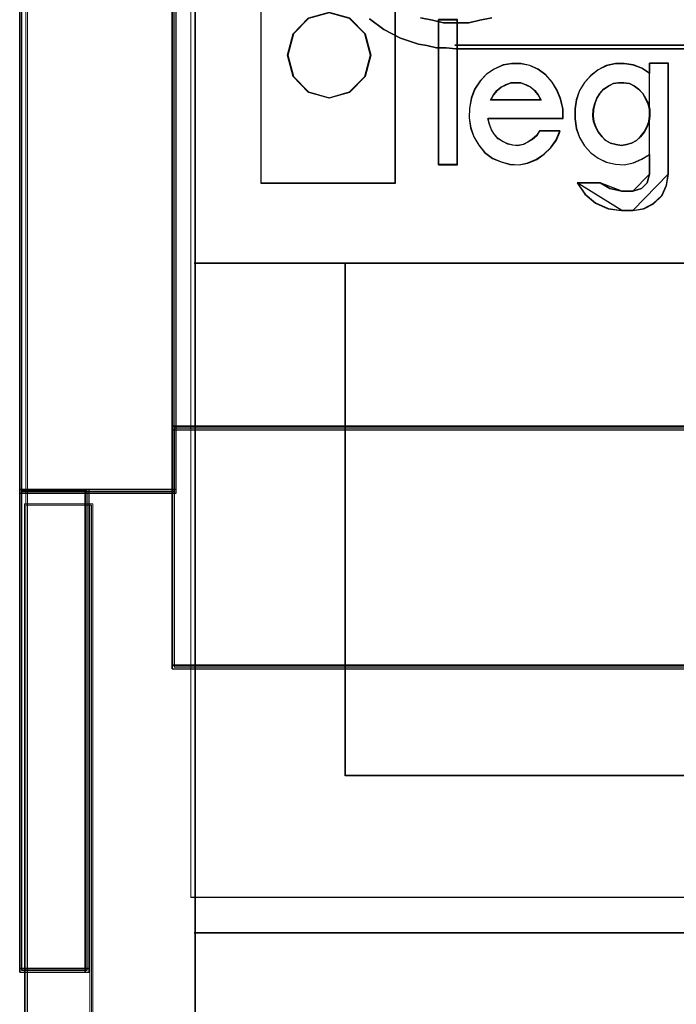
# Model space of a CAD drawing. Header units: millimetres. Extents: x -1290 to 1795, y -4192 to -1311.
# Tile 751 of 1056: x 1437.01 to 1440.03, y -2571.22 to -2566.69. Entities that reach past the tile are written whole.
import ezdxf

# ---------------------------------------------------------------- set-up
doc = ezdxf.new("R2010")
doc.units = ezdxf.units.MM
doc.layers.add('30', color=7, linetype='Continuous')
doc.layers.add('45', color=7, linetype='Continuous')
doc.layers.add('Aparatura', color=7, linetype='Continuous', lineweight=13)

# ---------------------------------------------------------------- blocks, each defined once
blk = doc.blocks.new('*U327')
at = {"layer": '45', "color": 255}
for points in [[(387.485178, -82.673525), (414.508203, -82.673525), (414.508203, -167.640682), (387.485178, -167.640682), (387.485178, -82.673525)], [(388.997995, -114.112055), (392.079128, -114.112055), (392.079128, -131.081788), (388.997995, -131.081788), (388.997995, -114.112055)], [(389.736476, -127.64461), (389.606702, -128.135628), (389.736476, -128.626647), (390.084269, -128.984236), (390.561836, -129.117665), (391.034211, -128.984236), (391.387196, -128.626647), (391.516969, -128.135628), (391.387196, -127.64461), (391.034211, -127.28702), (390.561836, -127.158928), (390.084269, -127.28702), (389.736476, -127.64461)]]:
    blk.add_lwpolyline(points, close=True, dxfattribs=at)
at = {"layer": '45', "color": 159}
blk.add_lwpolyline([(387.485178, -82.673525), (414.508203, -82.673525), (414.508203, -167.640682), (387.485178, -167.640682), (387.485178, -82.673525)], close=True, dxfattribs=at)
at = {"layer": '45', "color": 7}
for points in [[(387.488759, -82.678911), (414.502832, -82.678911), (414.502832, -167.635296), (387.488759, -167.635296), (387.488759, -82.678911)], [(389.736476, -127.64461), (389.606702, -128.135628), (389.736476, -128.626647), (390.084269, -128.984236), (390.561836, -129.117665), (391.034211, -128.984236), (391.387196, -128.626647), (391.516969, -128.135628), (391.387196, -127.64461), (391.034211, -127.28702), (390.561836, -127.158928), (390.084269, -127.28702), (389.736476, -127.64461)], [(389.739448, -127.64642), (389.610283, -128.135638), (389.739448, -128.624856), (390.085612, -128.981135), (390.560941, -129.114074), (391.031103, -128.981135), (391.382433, -128.624856), (391.511598, -128.135638), (391.382433, -127.64642), (391.031103, -127.290141), (390.560941, -127.162519), (390.085612, -127.290141), (389.739448, -127.64642)], [(393.514961, -130.658083), (393.514961, -127.318715), (393.076334, -127.318715), (393.076334, -130.658083), (393.514961, -130.658083)], [(393.079915, -127.322306), (393.079915, -130.652697), (393.079915, -127.322306)], [(393.079915, -127.322306), (393.50959, -127.322306), (393.079915, -127.322306)], [(393.50959, -130.652697), (393.50959, -127.322306), (393.079915, -127.322306), (393.079915, -130.652697), (393.50959, -130.652697)], [(393.50959, -130.652697), (393.50959, -127.322306), (393.079915, -127.322306), (393.079915, -130.652697), (393.50959, -130.652697)], [(393.50959, -130.652697), (393.50959, -127.322306), (393.079915, -127.322306), (393.079915, -130.652697), (393.50959, -130.652697)], [(393.50959, -127.322306), (393.079915, -127.322306), (393.079915, -130.652697), (393.50959, -130.652697), (393.50959, -127.322306)], [(393.50959, -127.322306), (393.079915, -127.322306), (393.079915, -130.652697), (393.50959, -130.652697), (393.50959, -127.322306)], [(393.50959, -127.322306), (393.079915, -127.322306), (393.079915, -130.652697), (393.50959, -130.652697), (393.50959, -127.322306)], [(393.50959, -130.652697), (393.50959, -127.322306), (393.079915, -127.322306), (393.079915, -130.652697), (393.50959, -130.652697)], [(393.5078, -127.322306), (393.5078, -130.652697), (393.5078, -127.322306)], [(393.830001, -129.122275), (393.78851, -129.351579), (393.778138, -129.575551), (393.814442, -129.804856), (393.887051, -130.01283), (394.00115, -130.204806), (394.135995, -130.370119), (394.317516, -130.508768), (394.514597, -130.588758), (394.716864, -130.647418), (394.929504, -130.658083), (395.131771, -130.615422), (395.334038, -130.530099), (395.505187, -130.41278), (395.660777, -130.263466), (395.790435, -130.087488), (395.873417, -129.879514), (395.40146, -129.879514), (395.334038, -129.986167), (395.235498, -130.07149), (395.131771, -130.135482), (395.028044, -130.188808), (394.903572, -130.215472), (394.784287, -130.204806), (394.670187, -130.178143), (394.556088, -130.119484), (394.447175, -130.055492), (394.364194, -129.959504), (394.291585, -129.85285), (394.250094, -129.724866), (394.21379, -129.591549), (395.940839, -129.591549), (395.940839, -129.37291), (395.888976, -129.148938), (395.805994, -128.940964), (395.691895, -128.754321), (395.546678, -128.589008), (395.370342, -128.461024), (395.178448, -128.370368), (394.970995, -128.327707), (394.763541, -128.327707), (394.561274, -128.359703), (394.359007, -128.455691), (394.177485, -128.57301), (394.032268, -128.727657), (393.907796, -128.914301), (393.830001, -129.122275)], [(395.801182, -128.942192), (395.687554, -128.756268), (395.542938, -128.591592), (395.367333, -128.464101), (395.176233, -128.373795), (394.969638, -128.331298), (394.763043, -128.331298), (394.561613, -128.363171), (394.360184, -128.458789), (394.179413, -128.575656), (394.034797, -128.729707), (393.91084, -128.915632), (393.833367, -129.122805), (393.792048, -129.351226), (393.781718, -129.574335), (393.817872, -129.802757), (393.890181, -130.00993), (394.003808, -130.201166), (394.138094, -130.365842), (394.318865, -130.503957), (394.51513, -130.583639), (394.716559, -130.642073), (394.928319, -130.652697), (395.129749, -130.6102), (395.331179, -130.525206), (395.501619, -130.408339), (395.656565, -130.2596), (395.785687, -130.084299), (395.868325, -129.877127), (395.398322, -129.877127), (395.331179, -129.983369), (395.233046, -130.068363), (395.129749, -130.132109), (395.026451, -130.18523), (394.902495, -130.21179), (394.783703, -130.201166), (394.670076, -130.174606), (394.551284, -130.116172), (394.447986, -130.052427), (394.365348, -129.956808), (394.29304, -129.850566), (394.251721, -129.723075), (394.215567, -129.590272), (395.935468, -129.590272), (395.935468, -129.372475), (395.883819, -129.149365), (395.801182, -128.942192)], [(395.801182, -128.942192), (395.687554, -128.756268), (395.542938, -128.591592), (395.367333, -128.464101), (395.176233, -128.373795), (394.969638, -128.331298), (394.763043, -128.331298), (394.561613, -128.363171), (394.360184, -128.458789), (394.179413, -128.575656), (394.034797, -128.729707), (393.91084, -128.915632), (393.833367, -129.122805), (393.792048, -129.351226), (393.781718, -129.574335), (393.817872, -129.802757), (393.890181, -130.00993), (394.003808, -130.201166), (394.138094, -130.365842), (394.318865, -130.503957), (394.51513, -130.583639), (394.716559, -130.642073), (394.928319, -130.652697), (395.129749, -130.6102), (395.331179, -130.525206), (395.501619, -130.408339), (395.656565, -130.2596), (395.785687, -130.084299), (395.868325, -129.877127), (395.398322, -129.877127), (395.331179, -129.983369), (395.233046, -130.068363), (395.129749, -130.132109), (395.026451, -130.18523), (394.902495, -130.21179), (394.783703, -130.201166), (394.670076, -130.174606), (394.551284, -130.116172), (394.447986, -130.052427), (394.365348, -129.956808), (394.29304, -129.850566), (394.251721, -129.723075), (394.215567, -129.590272), (395.935468, -129.590272), (395.935468, -129.372475), (395.883819, -129.149365), (395.801182, -128.942192)], [(394.763043, -128.331298), (394.561613, -128.363171), (394.360184, -128.458789), (394.179413, -128.575656), (394.034797, -128.729707), (393.91084, -128.915632), (393.833367, -129.122805), (393.792048, -129.351226), (393.781718, -129.574335), (393.817872, -129.802757), (393.890181, -130.00993), (394.003808, -130.201166), (394.138094, -130.365842), (394.318865, -130.503957), (394.51513, -130.583639), (394.716559, -130.642073), (394.928319, -130.652697), (395.129749, -130.6102), (395.331179, -130.525206), (395.501619, -130.408339), (395.656565, -130.2596), (395.785687, -130.084299), (395.868325, -129.877127), (395.398322, -129.877127), (395.331179, -129.983369), (395.233046, -130.068363), (395.129749, -130.132109), (395.026451, -130.18523), (394.902495, -130.21179), (394.783703, -130.201166), (394.670076, -130.174606), (394.551284, -130.116172), (394.447986, -130.052427), (394.365348, -129.956808), (394.29304, -129.850566), (394.251721, -129.723075), (394.215567, -129.590272), (395.935468, -129.590272), (395.935468, -129.372475), (395.883819, -129.149365), (395.801182, -128.942192), (395.687554, -128.756268), (395.542938, -128.591592), (395.367333, -128.464101), (395.176233, -128.373795), (394.969638, -128.331298), (394.763043, -128.331298)], [(394.763043, -128.331298), (394.561613, -128.363171), (394.360184, -128.458789), (394.179413, -128.575656), (394.034797, -128.729707), (393.91084, -128.915632), (393.833367, -129.122805), (393.792048, -129.351226), (393.781718, -129.574335), (393.817872, -129.802757), (393.890181, -130.00993), (394.003808, -130.201166), (394.138094, -130.365842), (394.318865, -130.503957), (394.51513, -130.583639), (394.716559, -130.642073), (394.928319, -130.652697), (395.129749, -130.6102), (395.331179, -130.525206), (395.501619, -130.408339), (395.656565, -130.2596), (395.785687, -130.084299), (395.868325, -129.877127), (395.398322, -129.877127), (395.331179, -129.983369), (395.233046, -130.068363), (395.129749, -130.132109), (395.026451, -130.18523), (394.902495, -130.21179), (394.783703, -130.201166), (394.670076, -130.174606), (394.551284, -130.116172), (394.447986, -130.052427), (394.365348, -129.956808), (394.29304, -129.850566), (394.251721, -129.723075), (394.215567, -129.590272), (395.935468, -129.590272), (395.935468, -129.372475), (395.883819, -129.149365), (395.801182, -128.942192), (395.687554, -128.756268), (395.542938, -128.591592), (395.367333, -128.464101), (395.176233, -128.373795), (394.969638, -128.331298), (394.763043, -128.331298)], [(396.577707, -128.604435), (396.432527, -128.764157), (396.318457, -128.945175), (396.245867, -129.158138), (396.214757, -129.371101), (396.214757, -129.600036), (396.245867, -129.818323), (396.318457, -130.025962), (396.432527, -130.217628), (396.577707, -130.37735), (396.748812, -130.505128), (396.935472, -130.595637), (397.148057, -130.643554), (397.345087, -130.654202), (397.557671, -130.611609), (397.749516, -130.526424), (397.930991, -130.419943), (397.930991, -130.872489), (397.873956, -131.06948), (397.744331, -131.202581), (397.547301, -131.261146), (397.288052, -131.261146), (397.018432, -131.202581), (396.790292, -131.06948), (396.261422, -131.06948), (396.442897, -131.330359), (396.686592, -131.532674), (396.976952, -131.665775), (397.288052, -131.708368), (397.547301, -131.708368), (397.801366, -131.665775), (398.019136, -131.548646), (398.216166, -131.362303), (398.319866, -131.128044), (398.361346, -130.872489), (398.361346, -128.316935), (397.930991, -128.316935), (397.930991, -128.551194), (397.749516, -128.434065), (397.557671, -128.359528), (397.345087, -128.327583), (397.148057, -128.327583), (396.935472, -128.3755), (396.748812, -128.471333), (396.577707, -128.604435)], [(398.357765, -130.870668), (398.357765, -128.320526), (397.928846, -128.320526), (397.928846, -128.554289), (397.747977, -128.437407), (397.556772, -128.363028), (397.344896, -128.331151), (397.148524, -128.331151), (396.936648, -128.378966), (396.750611, -128.474597), (396.580077, -128.607417), (396.435381, -128.766801), (396.321692, -128.947436), (396.249344, -129.159948), (396.218338, -129.372459), (396.218338, -129.60091), (396.249344, -129.818734), (396.321692, -130.025933), (396.435381, -130.217194), (396.580077, -130.376578), (396.750611, -130.504085), (396.936648, -130.594403), (397.148524, -130.642218), (397.344896, -130.652844), (397.556772, -130.610341), (397.747977, -130.525336), (397.928846, -130.41908), (397.928846, -130.870668), (397.872002, -131.067242), (397.742809, -131.200062), (397.546437, -131.258502), (397.288052, -131.258502), (397.019331, -131.200062), (396.791953, -131.067242), (396.264847, -131.067242), (396.445717, -131.327569), (396.688599, -131.529455), (396.97799, -131.662275), (397.288052, -131.704777), (397.546437, -131.704777), (397.799654, -131.662275), (398.016697, -131.545393), (398.21307, -131.359446), (398.316424, -131.125682), (398.357765, -130.870668)], [(398.357765, -130.870668), (398.357765, -128.320526), (397.928846, -128.320526), (397.928846, -128.554289), (397.747977, -128.437407), (397.556772, -128.363028), (397.344896, -128.331151), (397.148524, -128.331151), (396.936648, -128.378966), (396.750611, -128.474597), (396.580077, -128.607417), (396.435381, -128.766801), (396.321692, -128.947436), (396.249344, -129.159948), (396.218338, -129.372459), (396.218338, -129.60091), (396.249344, -129.818734), (396.321692, -130.025933), (396.435381, -130.217194), (396.580077, -130.376578), (396.750611, -130.504085), (396.936648, -130.594403), (397.148524, -130.642218), (397.344896, -130.652844), (397.556772, -130.610341), (397.747977, -130.525336), (397.928846, -130.41908), (397.928846, -130.870668), (397.872002, -131.067242), (397.742809, -131.200062), (397.546437, -131.258502), (397.288052, -131.258502), (397.019331, -131.200062), (396.791953, -131.067242), (396.264847, -131.067242), (396.445717, -131.327569), (396.688599, -131.529455), (396.97799, -131.662275), (397.288052, -131.704777), (397.546437, -131.704777), (397.799654, -131.662275), (398.016697, -131.545393), (398.21307, -131.359446), (398.316424, -131.125682), (398.357765, -130.870668)], [(396.750611, -128.474597), (396.580077, -128.607417), (396.435381, -128.766801), (396.321692, -128.947436), (396.249344, -129.159948), (396.218338, -129.372459), (396.218338, -129.60091), (396.249344, -129.818734), (396.321692, -130.025933), (396.435381, -130.217194), (396.580077, -130.376578), (396.750611, -130.504085), (396.936648, -130.594403), (397.148524, -130.642218), (397.344896, -130.652844), (397.556772, -130.610341), (397.747977, -130.525336), (397.928846, -130.41908), (397.928846, -130.870668), (397.872002, -131.067242), (397.742809, -131.200062), (397.546437, -131.258502), (397.288052, -131.258502), (397.019331, -131.200062), (396.791953, -131.067242), (396.264847, -131.067242), (396.445717, -131.327569), (396.688599, -131.529455), (396.97799, -131.662275), (397.288052, -131.704777), (397.546437, -131.704777), (397.799654, -131.662275), (398.016697, -131.545393), (398.21307, -131.359446), (398.316424, -131.125682), (398.357765, -130.870668), (398.357765, -128.320526), (397.928846, -128.320526), (397.928846, -128.554289), (397.747977, -128.437407), (397.556772, -128.363028), (397.344896, -128.331151), (397.148524, -128.331151), (396.936648, -128.378966), (396.750611, -128.474597)], [(396.750611, -128.474597), (396.580077, -128.607417), (396.435381, -128.766801), (396.321692, -128.947436), (396.249344, -129.159948), (396.218338, -129.372459), (396.218338, -129.60091), (396.249344, -129.818734), (396.321692, -130.025933), (396.435381, -130.217194), (396.580077, -130.376578), (396.750611, -130.504085), (396.936648, -130.594403), (397.148524, -130.642218), (397.344896, -130.652844), (397.556772, -130.610341), (397.747977, -130.525336), (397.928846, -130.41908), (397.928846, -130.870668), (397.872002, -131.067242), (397.742809, -131.200062), (397.546437, -131.258502), (397.288052, -131.258502), (397.019331, -131.200062), (396.791953, -131.067242), (396.264847, -131.067242), (396.445717, -131.327569), (396.688599, -131.529455), (396.97799, -131.662275), (397.288052, -131.704777), (397.546437, -131.704777), (397.799654, -131.662275), (398.016697, -131.545393), (398.21307, -131.359446), (398.316424, -131.125682), (398.357765, -130.870668), (398.357765, -128.320526), (397.928846, -128.320526), (397.928846, -128.554289), (397.747977, -128.437407), (397.556772, -128.363028), (397.344896, -128.331151), (397.148524, -128.331151), (396.936648, -128.378966), (396.750611, -128.474597)], [(397.928089, -128.554407), (397.7473, -128.43754), (397.55618, -128.363171), (397.344398, -128.331298), (397.148112, -128.331298), (396.93633, -128.379107), (396.750375, -128.474725), (396.579917, -128.607528), (396.435285, -128.766892), (396.321646, -128.947504), (396.24933, -129.15999), (396.218338, -129.372475), (396.218338, -129.600896), (396.24933, -129.818693), (396.321646, -130.025866), (396.435285, -130.217103), (396.579917, -130.376466), (396.750375, -130.503957), (396.93633, -130.594264), (397.148112, -130.642073), (397.344398, -130.652697), (397.55618, -130.6102), (397.7473, -130.525206), (397.928089, -130.418963), (397.928089, -128.554407)], [(397.926299, -128.320526), (397.926299, -128.555718), (397.926299, -128.320526)], [(397.926299, -128.320526), (398.357765, -128.320526), (397.926299, -128.320526)], [(398.355975, -128.320526), (398.355975, -130.871731), (398.355975, -128.320526)], [(394.970456, -128.767643), (395.085084, -128.811314), (395.199713, -128.871361), (395.288289, -128.947785), (395.371655, -129.046045), (395.43418, -129.16614), (394.272265, -129.16614), (394.34, -129.046045), (394.418156, -128.947785), (394.517153, -128.871361), (394.626571, -128.811314), (394.741199, -128.767643), (394.861038, -128.762184), (394.970456, -128.767643)], [(395.430599, -129.160754), (395.368556, -129.043861), (395.285832, -128.948222), (395.197938, -128.873836), (395.084193, -128.81539), (394.970448, -128.772883), (394.861873, -128.76757), (394.742957, -128.772883), (394.629212, -128.81539), (394.520637, -128.873836), (394.422403, -128.948222), (394.344849, -129.043861), (394.277636, -129.160754), (395.430599, -129.160754)], [(395.368556, -129.043861), (395.430599, -129.160754), (394.277636, -129.160754), (394.344849, -129.043861), (394.422403, -128.948222), (394.520637, -128.873836), (394.629212, -128.81539), (394.742957, -128.772883), (394.861873, -128.76757), (394.970448, -128.772883), (395.084193, -128.81539), (395.197938, -128.873836), (395.285832, -128.948222), (395.368556, -129.043861)], [(395.368556, -129.043861), (395.430599, -129.160754), (394.277636, -129.160754), (394.344849, -129.043861), (394.422403, -128.948222), (394.520637, -128.873836), (394.629212, -128.81539), (394.742957, -128.772883), (394.861873, -128.76757), (394.970448, -128.772883), (395.084193, -128.81539), (395.197938, -128.873836), (395.285832, -128.948222), (395.368556, -129.043861)], [(395.368556, -129.043861), (395.430599, -129.160754), (394.277636, -129.160754), (394.344849, -129.043861), (394.422403, -128.948222), (394.520637, -128.873836), (394.629212, -128.81539), (394.742957, -128.772883), (394.861873, -128.76757), (394.970448, -128.772883), (395.084193, -128.81539), (395.197938, -128.873836), (395.285832, -128.948222), (395.368556, -129.043861)], [(395.368556, -129.043861), (395.430599, -129.160754), (394.277636, -129.160754), (394.344849, -129.043861), (394.422403, -128.948222), (394.520637, -128.873836), (394.629212, -128.81539), (394.742957, -128.772883), (394.861873, -128.76757), (394.970448, -128.772883), (395.084193, -128.81539), (395.197938, -128.873836), (395.285832, -128.948222), (395.368556, -129.043861)], [(397.470047, -128.78357), (397.584598, -128.842381), (397.678323, -128.911885), (397.777254, -129.013468), (397.834529, -129.120398), (397.902219, -129.248713), (397.93346, -129.382375), (397.93346, -129.52673), (397.91784, -129.660392), (397.870978, -129.78336), (397.813702, -129.900983), (397.719978, -130.013259), (397.631461, -130.098802), (397.516909, -130.157614), (397.402357, -130.195039), (397.287806, -130.216425), (397.16284, -130.195039), (397.032668, -130.157614), (396.918116, -130.098802), (396.840013, -130.013259), (396.746289, -129.900983), (396.689013, -129.78336), (396.642151, -129.660392), (396.62653, -129.52673), (396.631737, -129.382375), (396.668185, -129.248713), (396.715047, -129.120398), (396.782737, -129.013468), (396.876461, -128.911885), (396.985806, -128.842381), (397.089944, -128.78357), (397.214909, -128.762184), (397.334668, -128.762184), (397.470047, -128.78357)], [(397.287741, -130.212834), (397.401351, -130.19158), (397.514962, -130.154386), (397.628572, -130.095938), (397.716361, -130.010922), (397.809315, -129.899339), (397.86612, -129.782443), (397.912597, -129.660233), (397.928089, -129.527396), (397.928089, -129.383933), (397.897105, -129.251096), (397.829972, -129.123573), (397.773167, -129.017303), (397.675049, -128.916347), (397.582095, -128.847272), (397.468485, -128.788824), (397.334218, -128.76757), (397.215444, -128.76757), (397.091506, -128.788824), (396.988224, -128.847272), (396.879778, -128.916347), (396.786824, -129.017303), (396.719691, -129.123573), (396.673214, -129.251096), (396.637065, -129.383933), (396.631901, -129.527396), (396.647393, -129.660233), (396.69387, -129.782443), (396.750675, -129.899339), (396.843629, -130.010922), (396.92109, -130.095938), (397.034701, -130.154386), (397.163803, -130.19158), (397.287741, -130.212834)], [(397.675049, -128.916347), (397.773167, -129.017303), (397.829972, -129.123573), (397.897105, -129.251096), (397.928089, -129.383933), (397.928089, -129.527396), (397.912597, -129.660233), (397.86612, -129.782443), (397.809315, -129.899339), (397.716361, -130.010922), (397.628572, -130.095938), (397.514962, -130.154386), (397.401351, -130.19158), (397.287741, -130.212834), (397.163803, -130.19158), (397.034701, -130.154386), (396.92109, -130.095938), (396.843629, -130.010922), (396.750675, -129.899339), (396.69387, -129.782443), (396.647393, -129.660233), (396.631901, -129.527396), (396.637065, -129.383933), (396.673214, -129.251096), (396.719691, -129.123573), (396.786824, -129.017303), (396.879778, -128.916347), (396.988224, -128.847272), (397.091506, -128.788824), (397.215444, -128.76757), (397.334218, -128.76757), (397.468485, -128.788824), (397.582095, -128.847272), (397.675049, -128.916347)], [(397.675049, -128.916347), (397.773167, -129.017303), (397.829972, -129.123573), (397.897105, -129.251096), (397.928089, -129.383933), (397.928089, -129.527396), (397.912597, -129.660233), (397.86612, -129.782443), (397.809315, -129.899339), (397.716361, -130.010922), (397.628572, -130.095938), (397.514962, -130.154386), (397.401351, -130.19158), (397.287741, -130.212834), (397.163803, -130.19158), (397.034701, -130.154386), (396.92109, -130.095938), (396.843629, -130.010922), (396.750675, -129.899339), (396.69387, -129.782443), (396.647393, -129.660233), (396.631901, -129.527396), (396.637065, -129.383933), (396.673214, -129.251096), (396.719691, -129.123573), (396.786824, -129.017303), (396.879778, -128.916347), (396.988224, -128.847272), (397.091506, -128.788824), (397.215444, -128.76757), (397.334218, -128.76757), (397.468485, -128.788824), (397.582095, -128.847272), (397.675049, -128.916347)], [(397.675049, -128.916347), (397.773167, -129.017303), (397.829972, -129.123573), (397.897105, -129.251096), (397.928089, -129.383933), (397.928089, -129.527396), (397.912597, -129.660233), (397.86612, -129.782443), (397.809315, -129.899339), (397.716361, -130.010922), (397.628572, -130.095938), (397.514962, -130.154386), (397.401351, -130.19158), (397.287741, -130.212834), (397.163803, -130.19158), (397.034701, -130.154386), (396.92109, -130.095938), (396.843629, -130.010922), (396.750675, -129.899339), (396.69387, -129.782443), (396.647393, -129.660233), (396.631901, -129.527396), (396.637065, -129.383933), (396.673214, -129.251096), (396.719691, -129.123573), (396.786824, -129.017303), (396.879778, -128.916347), (396.988224, -128.847272), (397.091506, -128.788824), (397.215444, -128.76757), (397.334218, -128.76757), (397.468485, -128.788824), (397.582095, -128.847272), (397.675049, -128.916347)], [(397.675049, -128.916347), (397.773167, -129.017303), (397.829972, -129.123573), (397.897105, -129.251096), (397.928089, -129.383933), (397.928089, -129.527396), (397.912597, -129.660233), (397.86612, -129.782443), (397.809315, -129.899339), (397.716361, -130.010922), (397.628572, -130.095938), (397.514962, -130.154386), (397.401351, -130.19158), (397.287741, -130.212834), (397.163803, -130.19158), (397.034701, -130.154386), (396.92109, -130.095938), (396.843629, -130.010922), (396.750675, -129.899339), (396.69387, -129.782443), (396.647393, -129.660233), (396.631901, -129.527396), (396.637065, -129.383933), (396.673214, -129.251096), (396.719691, -129.123573), (396.786824, -129.017303), (396.879778, -128.916347), (396.988224, -128.847272), (397.091506, -128.788824), (397.215444, -128.76757), (397.334218, -128.76757), (397.468485, -128.788824), (397.582095, -128.847272), (397.675049, -128.916347)], [(394.277636, -129.158958), (395.430599, -129.158958), (394.277636, -129.158958)], [(394.214975, -129.589844), (395.935468, -129.589844), (394.214975, -129.589844)], [(395.398373, -129.877102), (395.869226, -129.877102), (395.398373, -129.877102)], [(397.926299, -130.417505), (397.926299, -130.871731), (397.926299, -130.417505)], [(393.079915, -130.650902), (393.50959, -130.650902), (393.079915, -130.650902)], [(397.544962, -131.704777), (397.798639, -131.662238), (398.016077, -131.545253), (398.212807, -131.359142), (398.316348, -131.125174), (398.357765, -130.869935), (397.544962, -131.704777)], [(397.544962, -131.259528), (397.741703, -131.200823), (397.871138, -131.0674), (397.928089, -130.869935), (397.544962, -131.259528)], [(396.264886, -131.06563), (396.445907, -131.326615), (396.688992, -131.529012), (396.978625, -131.662167), (397.288947, -131.704777), (396.264886, -131.06563)], [(396.264886, -131.06563), (396.793029, -131.06563), (396.264886, -131.06563)], [(396.791239, -131.06563), (397.019355, -131.200281), (397.288947, -131.259528), (396.791239, -131.06563)], [(397.287156, -131.257733), (397.546752, -131.257733), (397.287156, -131.257733)], [(397.546752, -131.702982), (397.287156, -131.702982), (397.546752, -131.702982)]]:
    blk.add_lwpolyline(points, close=True, dxfattribs=at)
at = {"layer": '45', "color": 20}
for points in [[(388.997995, -114.112055), (392.079128, -114.112055), (392.079128, -131.081788), (388.997995, -131.081788), (388.997995, -114.112055)], [(389.001576, -114.117441), (392.075548, -114.117441), (392.075548, -131.078197), (389.001576, -131.078197), (389.001576, -114.117441)]]:
    blk.add_lwpolyline(points, close=True, dxfattribs=at)
at = {"layer": '45', "color": 179}
for points in [[(389.601331, -128.135614), (389.731835, -127.641895), (390.081584, -127.282339), (390.561836, -127.153542), (391.036868, -127.282339), (391.391837, -127.641895), (391.52234, -128.135614), (391.391837, -128.629332), (391.036868, -128.988888), (390.561836, -129.123051), (390.081584, -128.988888), (389.731835, -128.629332), (389.601331, -128.135614)], [(389.739448, -127.64642), (389.610283, -128.135638), (389.739448, -128.624856), (390.085612, -128.981135), (390.560941, -129.114074), (391.031103, -128.981135), (391.382433, -128.624856), (391.511598, -128.135638), (391.382433, -127.64642), (391.031103, -127.290141), (390.560941, -127.162519), (390.085612, -127.290141), (389.739448, -127.64642)], [(414.363187, -132.914849), (387.454743, -132.914849), (414.363187, -132.914849)], [(390.933326, -144.695995), (390.933326, -132.914849), (390.933326, -144.695995)], [(410.889975, -144.687018), (390.933326, -144.687018), (410.889975, -144.687018)], [(414.363187, -148.302871), (387.454743, -148.302871), (414.363187, -148.302871)]]:
    blk.add_lwpolyline(points, close=True, dxfattribs=at)
blk = doc.blocks.new('*U330')
at = {"layer": '30', "color": 7}
for points in [[(113.649238, -261.033459), (113.649238, -288.12363), (113.649238, -261.033459)], [(115.194714, -261.033459), (113.649238, -261.033459), (113.649238, -288.12363), (115.194714, -288.12363), (117.245982, -288.12363), (117.245982, -286.664505), (117.245982, -285.150318), (117.245982, -264.089362), (117.245982, -262.575176), (117.245982, -261.033459), (115.194714, -261.033459)], [(115.200756, -261.076547), (113.692205, -261.076547), (113.692205, -288.080541), (115.200756, -288.080541), (117.203014, -288.080541), (117.203014, -286.626058), (117.203014, -285.116688), (117.203014, -264.122729), (117.203014, -262.61336), (117.203014, -261.076547), (115.200756, -261.076547)], [(548.842747, -262.570286), (117.158256, -262.570286), (117.158256, -264.085087), (117.158256, -285.154588), (117.158256, -286.669389), (548.842747, -286.669389), (548.842747, -285.154588), (548.842747, -264.085087), (548.842747, -262.570286)], [(117.158256, -264.080183), (117.158256, -285.161287), (117.158256, -264.080183)], [(131.722474, -277.829042), (123.657102, -277.829042), (131.722474, -277.829042)], [(117.158256, -286.669389), (117.158256, -285.073315), (117.158256, -286.669389)], [(117.158256, -286.581416), (548.842747, -286.581416), (117.158256, -286.581416)], [(117.158256, -289.660457), (117.158256, -286.581416), (117.158256, -289.660457)], [(548.842747, -286.581416), (117.158256, -286.581416), (117.158256, -288.059158), (117.158256, -289.620546), (117.158256, -292.157801), (548.842747, -292.157801), (548.842747, -289.620546), (548.842747, -288.059158), (548.842747, -286.581416)], [(548.79978, -286.624505), (117.201224, -286.624505), (117.201224, -288.07941), (117.201224, -289.616668), (117.201224, -292.114713), (548.79978, -292.114713), (548.79978, -289.616668), (548.79978, -288.07941), (548.79978, -286.624505)], [(113.649238, -288.035657), (113.649238, -299.127385), (113.649238, -288.035657)], [(117.245982, -288.035657), (113.649238, -288.035657), (117.245982, -288.035657)], [(113.649238, -288.035657), (113.649238, -299.127385), (113.649238, -288.035657)], [(115.244409, -288.035657), (113.649238, -288.035657), (113.649238, -299.127385), (115.244409, -299.127385), (115.244409, -288.035657)], [(115.201441, -288.078746), (113.692205, -288.078746), (113.692205, -299.084296), (115.201441, -299.084296), (115.201441, -288.078746)], [(115.156683, -288.035657), (115.156683, -299.127385), (115.156683, -288.035657)], [(117.158256, -289.572484), (117.158256, -292.157801), (117.158256, -289.572484)], [(117.158256, -292.069829), (548.842747, -292.069829), (117.158256, -292.069829)]]:
    blk.add_lwpolyline(points, close=True, dxfattribs=at)
for points in [[(133.770805, -277.164372), (133.522564, -277.331227), (133.274323, -277.498082), (132.970917, -277.637127), (132.66751, -277.748364), (132.364104, -277.831791), (132.033116, -277.88741), (131.702128, -277.915219), (123.675659, -277.915219), (123.455, -277.88741), (123.234341, -277.88741), (123.013682, -277.831791), (122.820605, -277.803982), (122.40687, -277.664937), (122.020716, -277.470273), (121.689728, -277.219991)], [(121.689728, -277.219991), (122.020716, -277.470273), (122.40687, -277.664937), (122.820605, -277.803982), (123.013682, -277.831791), (123.234341, -277.88741), (123.455, -277.88741), (123.675659, -277.915219), (123.675659, -277.915219), (131.702128, -277.915219), (132.033116, -277.88741), (132.364104, -277.831791), (132.66751, -277.748364), (132.970917, -277.637127), (133.274323, -277.498082), (133.522564, -277.331227), (133.770805, -277.164372)], [(122.864938, -277.200409), (123.143482, -277.256194), (123.394171, -277.311978), (123.70057, -277.311978), (123.979114, -277.311978), (124.229803, -277.256194), (124.508347, -277.200409)], [(124.508347, -277.200409), (124.229803, -277.256194), (123.979114, -277.311978), (123.70057, -277.311978), (123.394171, -277.311978), (123.143482, -277.256194), (122.864938, -277.200409)]]:
    blk.add_lwpolyline(points, dxfattribs=at)
at = {"layer": '30', "color": 59}
blk.add_lwpolyline([(113.649238, -299.041207), (115.244409, -299.041207), (113.649238, -299.041207)], close=True, dxfattribs=at)

msp = doc.modelspace()

# ---------------------------------------------------------------- linework, layer by layer
at = {"layer": 'Aparatura', "color": 7, "lineweight": 13}
for points in [[(1437.7952, -2570.7241), (1437.7952, -2561.7079), (1524.1608, -2561.7079), (1524.1608, -2570.7241)], [(1437.0369, -2619.3786), (1437.0369, -2603.0005), (1437.0369, -2602.7961), (1437.0369, -2598.9), (1437.0369, -2593.5008), (1437.0369, -2591.3122), (1437.0369, -2589.6047), (1437.0369, -2589.4123), (1437.0369, -2573.0222), (1437.0369, -2572.8178), (1437.0369, -2568.9217), (1437.0369, -2563.5345)], [(1437.0433, -2619.3805), (1437.0433, -2603.0011), (1437.0433, -2602.7966), (1437.0433, -2598.9002), (1437.0433, -2593.5005), (1437.0433, -2591.3118), (1437.0433, -2589.6041), (1437.0433, -2589.4117), (1437.0433, -2573.0203), (1437.0433, -2572.8158), (1437.0433, -2568.9194), (1437.0433, -2563.5317)], [(1437.7952, -2570.7238), (1524.1608, -2570.7238)]]:
    msp.add_lwpolyline(points, dxfattribs=at)
for points in [[(1524.1608, -2570.7241), (1437.7952, -2570.7241), (1437.7952, -2561.7079), (1524.1608, -2561.7079), (1524.1608, -2570.7241)], [(1437.0304, -2568.9151), (1437.0304, -2571.1288), (1437.0304, -2568.9151)], [(1437.0304, -2568.9151), (1437.0304, -2572.8244), (1437.0304, -2568.9151)], [(1437.3441, -2589.4166), (1437.3441, -2573.0178), (1437.3441, -2572.8133), (1437.3441, -2568.9151), (1437.0304, -2568.9151), (1437.0304, -2572.8133), (1437.0304, -2573.0178), (1437.0304, -2589.4166), (1437.0304, -2589.6091), (1437.0304, -2591.3175), (1437.0304, -2593.5073), (1437.3441, -2593.5073), (1437.3441, -2591.3175), (1437.3441, -2589.6091), (1437.3441, -2589.4166)], [(1437.3376, -2589.4123), (1437.3376, -2573.0221), (1437.3376, -2572.8177), (1437.3376, -2568.9216), (1437.0365, -2568.9216), (1437.0365, -2572.8177), (1437.0365, -2573.0221), (1437.0365, -2589.4123), (1437.0365, -2589.6047), (1437.0365, -2591.3122), (1437.0365, -2593.5008), (1437.3376, -2593.5008), (1437.3376, -2591.3122), (1437.3376, -2589.6047), (1437.3376, -2589.4123)], [(1437.3308, -2568.9151), (1437.3308, -2572.8244), (1437.3308, -2568.9151)], [(1437.3308, -2568.9151), (1437.3308, -2571.1288), (1437.3308, -2568.9151)]]:
    msp.add_lwpolyline(points, close=True, dxfattribs=at)

# ---------------------------------------------------------------- block references
at = {"layer": 'Aparatura', "color": 7, "lineweight": 13, "xscale": 0.2, "yscale": 0.2, "zscale": 0.2}
for name, p in [('*U327', (1360.3186, -2541.2266)), ('*U330', (1414.278, -2511.2423))]:
    msp.add_blockref(name, p, dxfattribs=at)

doc.saveas('drawing.dxf')
